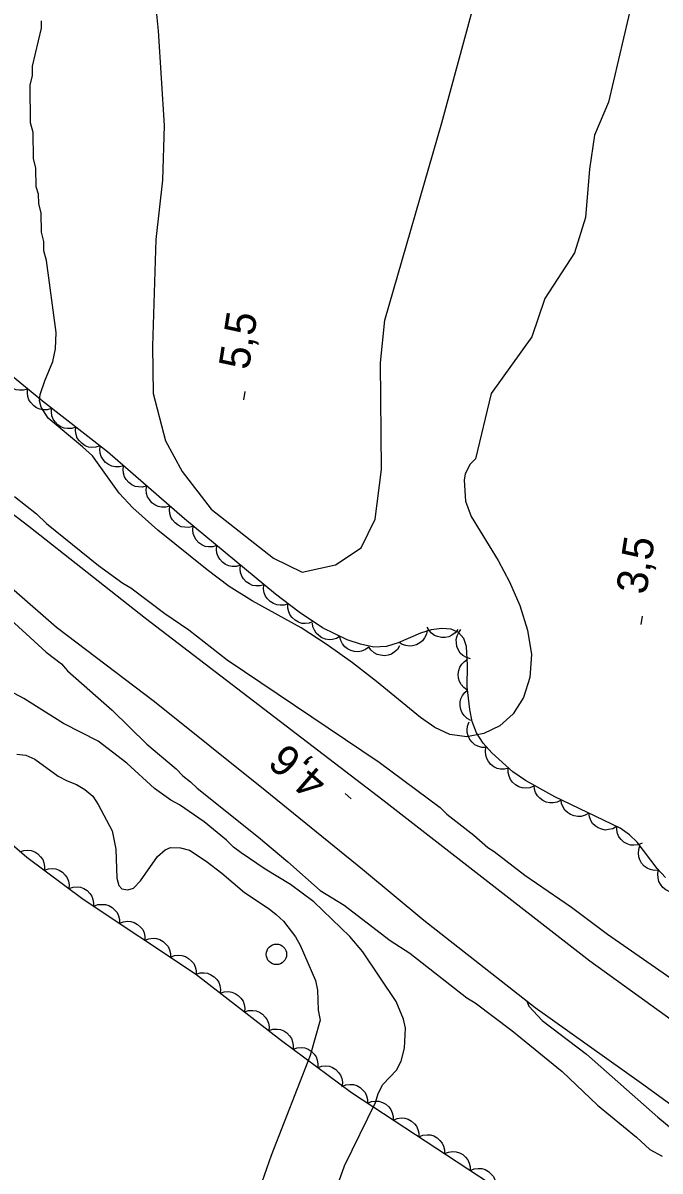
# Model space of a CAD drawing. Extents: x 282461 to 284471, y 5554090 to 5557646.
# Drawn here: x 283430.5 to 283492.9, y 5555063.9 to 5555176.2 of the extents above; entities that cross this region are included whole.
import ezdxf

# ---------------------------------------------------------------- set-up
doc = ezdxf.new("R2010")
doc.units = 0
for name, color, linetype in [('Niveau 1', 7, 'Continuous'), ('Niveau 2', 7, 'Continuous'), ('Niveau 21', 7, 'Continuous'), ('Niveau 3', 7, 'Continuous'), ('Niveau 36', 7, 'Continuous'), ('Niveau 44', 7, 'Continuous')]:
    doc.layers.add(name, color=color, linetype=linetype)

msp = doc.modelspace()

# ---------------------------------------------------------------- linework, layer by layer
at = {"layer": 'Niveau 1'}
for points in [[(283442.97, 5555183.3), (283443.76, 5555175.43), (283444.33, 5555166.16), (283444.17, 5555160.82), (283443.54, 5555155.02), (283443.19, 5555144.58), (283443.25, 5555139.94), (283444.46, 5555135.32), (283446.12, 5555132.32), (283448.95, 5555128.64), (283455.05, 5555123.83), (283457.85, 5555122.47), (283461.1, 5555123.2), (283463.63, 5555124.85), (283464.99, 5555127.64), (283465.63, 5555132.52), (283465.51, 5555142.95), (283465.93, 5555147.13), (283471.51, 5555166.43), (283475.3, 5555180.39)], [(283429.93, 5555104.66), (283430.8, 5555104.55), (283431.68, 5555104.16), (283433.96, 5555102.5), (283434.84, 5555102.04), (283435.77, 5555101.7), (283436.59, 5555101.19), (283437.35, 5555100.56), (283437.88, 5555099.75), (283439.25, 5555097.16), (283439.62, 5555095.37), (283439.71, 5555092.53), (283439.89, 5555091.83), (283440.19, 5555091.49), (283440.77, 5555091.38), (283441.35, 5555091.56), (283442.04, 5555092.26), (283443.69, 5555094.65), (283444.44, 5555095.3), (283444.96, 5555095.53), (283445.95, 5555095.49), (283446.82, 5555095.26), (283448.46, 5555094.18), (283449.98, 5555093.03), (283452.21, 5555091.14), (283454.61, 5555089.54), (283455.31, 5555088.97), (283456.02, 5555088.34), (283457.2, 5555086.79), (283457.67, 5555085.98), (283459.16, 5555082.52), (283459.35, 5555081.59), (283459.43, 5555079.62), (283459.61, 5555078.64), (283458.64, 5555075.18), (283454.8, 5555065.41), (283453.68, 5555062.15)], [(283479.85, 5555080.49), (283480.04, 5555080), (283481.33, 5555078.62), (283485.67, 5555075.3), (283492.66, 5555069.16), (283500.75, 5555062.46), (283505.49, 5555059.03), (283506.31, 5555058.51), (283512.41, 5555053.82), (283513.23, 5555053.3), (283513.99, 5555052.67), (283517.16, 5555050.38), (283521.9, 5555047.01), (283527.52, 5555043.35), (283532.97, 5555039.58)]]:
    msp.add_lwpolyline(points, dxfattribs=at)
at = {"layer": 'Niveau 2'}
for points in [[(283490.78, 5555181), (283487.83, 5555168.44), (283486.46, 5555165.22), (283485.96, 5555161.88), (283485.57, 5555157.16), (283484.51, 5555153.7), (283481.61, 5555149.23), (283480.34, 5555145.48), (283476.36, 5555139.93), (283474.83, 5555133.56), (283474.28, 5555133.04), (283473.82, 5555132.09), (283473.71, 5555131.48), (283473.83, 5555129.4), (283474.4, 5555127.91), (283477.05, 5555123.61), (283478.15, 5555121.51), (283479.17, 5555119.22), (283479.92, 5555116.79), (283480.31, 5555114.41), (283480.15, 5555112.17), (283479.5, 5555110.22), (283478.51, 5555108.61), (283477.2, 5555107.45), (283475.63, 5555106.67), (283473.96, 5555106.37), (283472.32, 5555106.58), (283470.82, 5555107.26), (283469.44, 5555108.26), (283465.14, 5555111.77), (283462.78, 5555113.59), (283460.31, 5555115.35), (283457.74, 5555117.01), (283452.96, 5555119.67), (283450.71, 5555121.08), (283448.56, 5555122.68), (283443.73, 5555126.56), (283441.27, 5555128.77), (283439.94, 5555130.18), (283437.32, 5555133.85), (283436.36, 5555134.74), (283433, 5555137.53), (283432.3, 5555138.62), (283432.13, 5555139.23), (283432.21, 5555139.86), (283432.65, 5555141.17), (283433.44, 5555143.09), (283433.71, 5555144.33), (283433.76, 5555145.92)], [(283433.76, 5555145.92), (283432.82, 5555152.96), (283432.58, 5555153.89), (283432.57, 5555154.82), (283432.33, 5555155.74), (283432.3, 5555157.6), (283432.06, 5555158.53), (283432.05, 5555159.45), (283431.81, 5555160.15), (283431.79, 5555162), (283431.54, 5555162.93), (283431.51, 5555165.48), (283431.27, 5555166.41), (283431.23, 5555170.12), (283431.45, 5555171.05), (283431.44, 5555171.98), (283432.32, 5555175.7), (283432.32, 5555176.4)], [(283429.69, 5555129.87), (283431.86, 5555128.16), (283432.81, 5555127.24), (283437.91, 5555123.11), (283440.31, 5555121.4), (283441.07, 5555120.94), (283444.41, 5555118.42), (283446.76, 5555116.82), (283450.51, 5555113.9), (283465.39, 5555103.89), (283471.37, 5555099.43), (283472.02, 5555098.8), (283474.66, 5555096.73)], [(283428.08, 5555118.9), (283432.78, 5555114.65), (283434.3, 5555113.51), (283434.89, 5555112.81), (283439.24, 5555108.97), (283442.65, 5555105.64), (283445.52, 5555103.23), (283446.17, 5555102.54), (283446.93, 5555101.97), (283447.58, 5555101.34), (283453.56, 5555096.53), (283456.44, 5555094.12), (283459.61, 5555091.31), (283461.95, 5555089.88), (283466.46, 5555086.44), (283468.4, 5555085.19), (283473.97, 5555080.83), (283474.79, 5555080.32), (283478.37, 5555077.62), (283483.3, 5555073.61), (283486.76, 5555070.34), (283490.58, 5555067.19), (283491.87, 5555065.98), (283493.1, 5555065.35)], [(283458.16, 5555053.68), (283461.99, 5555064.39), (283465.02, 5555070.59), (283465.3, 5555071.47), (283465.76, 5555072.34), (283467.08, 5555073.74), (283467.53, 5555074.62), (283467.87, 5555075.9), (283467.96, 5555077.87), (283467.78, 5555078.74), (283467.06, 5555080.47), (283463.8, 5555085.31), (283462.51, 5555086.81), (283458.98, 5555090.2), (283456.7, 5555091.92), (283454.24, 5555093.4), (283451.89, 5555095), (283451.13, 5555095.57), (283450.43, 5555096.26), (283448.26, 5555098.04), (283445.85, 5555099.7), (283444.98, 5555100.15), (283443.39, 5555101.3), (283440.69, 5555103.77), (283437.88, 5555105.94), (283434.49, 5555107.65), (283430.62, 5555110.1), (283428.29, 5555111.36)], [(283474.66, 5555096.73), (283476.01, 5555095.53), (283476.65, 5555095.13), (283479.64, 5555092.84), (283484.21, 5555089.69), (283487.73, 5555087.06), (283498.22, 5555079.79)]]:
    msp.add_lwpolyline(points, dxfattribs=at)
at = {"layer": 'Niveau 21'}
for points in [[(283413.42, 5555140.21), (283421.33, 5555134.67), (283426.37, 5555130.54), (283431.1, 5555126.98), (283442.51, 5555117.98), (283465.73, 5555100.21), (283486.01, 5555084.44), (283495.36, 5555077.69), (283502.3, 5555072.3), (283508.75, 5555067.43), (283523.36, 5555057.48), (283536.74, 5555048.04), (283543.91, 5555042.83), (283565.1, 5555029.01), (283588.76, 5555014.39), (283602.76, 5555005.89), (283612.36, 5554999.72), (283619.33, 5554995.38), (283626, 5554991.56)], [(283425.48, 5555124.33), (283433.79, 5555117.1), (283443.38, 5555109.82), (283454.24, 5555101.15), (283463.77, 5555093.41), (283469.75, 5555088.42), (283480.65, 5555079.87), (283491.05, 5555072.49), (283500.6, 5555065.57), (283510.11, 5555058.47)]]:
    msp.add_lwpolyline(points, dxfattribs=at)
at = {"layer": 'Niveau 3'}
for p, q in [((283452.14, 5555139.34), (283452.26, 5555140.13)), ((283491.04, 5555117.36), (283491.16, 5555118.15)), ((283462.66, 5555100.29), (283462.06, 5555100.82))]:
    msp.add_line(p, q, dxfattribs=at)
at = {"layer": 'Niveau 36'}
msp.add_circle((283455.33, 5555085.08), 1, dxfattribs=at)
at = {"layer": 'Niveau 44'}
for points in [[(283493.42, 5555092.61), (283492.59, 5555093.49), (283490.64, 5555096.05), (283489.89, 5555096.78), (283488.96, 5555097.41), (283482.59, 5555100.49), (283479.71, 5555102.08), (283478.46, 5555102.93), (283476.42, 5555104.78), (283475.57, 5555105.75), (283474.9, 5555106.76), (283474.48, 5555107.87), (283474.25, 5555109.02), (283474.01, 5555111.25), (283474.03, 5555113.37), (283473.93, 5555115.21), (283473.68, 5555115.97), (283473.15, 5555116.56), (283472.42, 5555116.9), (283471.52, 5555116.97), (283470.49, 5555116.84), (283469.42, 5555116.51), (283467.26, 5555115.56), (283466.09, 5555115.2), (283464.86, 5555115.14), (283463.55, 5555115.42), (283462.27, 5555115.86), (283459.84, 5555117.02), (283457.57, 5555118.56), (283455.23, 5555120.33), (283446.32, 5555127.68), (283438.78, 5555134.25), (283432.43, 5555139.19), (283426.7, 5555143.89)], [(283430.98, 5555140.38), (283430.58, 5555140.26), (283430.17, 5555140.26), (283429.85, 5555140.31), (283429.53, 5555140.45), (283429.22, 5555140.66), (283428.97, 5555140.95), (283428.78, 5555141.22), (283428.68, 5555141.56), (283428.63, 5555141.92), (283428.66, 5555142.28)], [(283433.3, 5555138.47), (283432.9, 5555138.35), (283432.5, 5555138.36), (283432.17, 5555138.4), (283431.85, 5555138.55), (283431.54, 5555138.76), (283431.29, 5555139.05), (283431.1, 5555139.31), (283431, 5555139.65), (283430.95, 5555140.02), (283430.98, 5555140.38)], [(283435.69, 5555136.65), (283435.3, 5555136.52), (283434.89, 5555136.51), (283434.56, 5555136.55), (283434.24, 5555136.69), (283433.93, 5555136.89), (283433.67, 5555137.17), (283433.47, 5555137.43), (283433.36, 5555137.77), (283433.3, 5555138.14), (283433.32, 5555138.5)], [(283438.07, 5555134.81), (283437.67, 5555134.68), (283437.26, 5555134.67), (283436.93, 5555134.71), (283436.61, 5555134.84), (283436.3, 5555135.04), (283436.04, 5555135.33), (283435.84, 5555135.59), (283435.73, 5555135.92), (283435.67, 5555136.29), (283435.69, 5555136.65)], [(283440.36, 5555132.87), (283439.96, 5555132.76), (283439.55, 5555132.78), (283439.23, 5555132.83), (283438.91, 5555132.99), (283438.61, 5555133.21), (283438.37, 5555133.5), (283438.19, 5555133.78), (283438.09, 5555134.12), (283438.05, 5555134.49), (283438.1, 5555134.84)], [(283442.63, 5555130.9), (283442.22, 5555130.79), (283441.82, 5555130.8), (283441.49, 5555130.86), (283441.18, 5555131.02), (283440.88, 5555131.23), (283440.63, 5555131.53), (283440.45, 5555131.8), (283440.36, 5555132.14), (283440.32, 5555132.51), (283440.36, 5555132.87)], [(283444.89, 5555128.92), (283444.49, 5555128.82), (283444.08, 5555128.83), (283443.76, 5555128.89), (283443.44, 5555129.04), (283443.14, 5555129.26), (283442.9, 5555129.56), (283442.72, 5555129.83), (283442.62, 5555130.17), (283442.58, 5555130.54), (283442.63, 5555130.9)], [(283447.16, 5555126.95), (283446.75, 5555126.84), (283446.35, 5555126.86), (283446.02, 5555126.91), (283445.71, 5555127.07), (283445.41, 5555127.29), (283445.16, 5555127.58), (283444.98, 5555127.86), (283444.89, 5555128.2), (283444.85, 5555128.56), (283444.89, 5555128.92)], [(283449.5, 5555125.06), (283449.09, 5555124.94), (283448.69, 5555124.95), (283448.36, 5555124.99), (283448.04, 5555125.14), (283447.74, 5555125.35), (283447.48, 5555125.64), (283447.3, 5555125.91), (283447.19, 5555126.24), (283447.14, 5555126.61), (283447.18, 5555126.97)], [(283451.81, 5555123.15), (283451.41, 5555123.03), (283451.01, 5555123.03), (283450.68, 5555123.08), (283450.36, 5555123.23), (283450.05, 5555123.44), (283449.8, 5555123.73), (283449.62, 5555124), (283449.51, 5555124.33), (283449.46, 5555124.7), (283449.5, 5555125.06)], [(283454.13, 5555121.24), (283453.73, 5555121.12), (283453.32, 5555121.12), (283453, 5555121.17), (283452.68, 5555121.32), (283452.37, 5555121.53), (283452.12, 5555121.82), (283451.93, 5555122.08), (283451.83, 5555122.42), (283451.78, 5555122.79), (283451.81, 5555123.15)], [(283456.49, 5555119.38), (283456.09, 5555119.24), (283455.69, 5555119.23), (283455.36, 5555119.26), (283455.03, 5555119.39), (283454.72, 5555119.59), (283454.46, 5555119.87), (283454.26, 5555120.13), (283454.14, 5555120.46), (283454.08, 5555120.83), (283454.09, 5555121.19)], [(283458.94, 5555117.63), (283458.55, 5555117.48), (283458.14, 5555117.44), (283457.81, 5555117.46), (283457.48, 5555117.58), (283457.16, 5555117.76), (283456.88, 5555118.02), (283456.67, 5555118.27), (283456.53, 5555118.6), (283456.45, 5555118.96), (283456.45, 5555119.32)], [(283461.57, 5555116.2), (283461.21, 5555115.98), (283460.81, 5555115.89), (283460.48, 5555115.86), (283460.13, 5555115.92), (283459.79, 5555116.05), (283459.47, 5555116.27), (283459.23, 5555116.49), (283459.05, 5555116.79), (283458.91, 5555117.13), (283458.85, 5555117.49)], [(283470.08, 5555116.8), (283470.01, 5555116.39), (283469.82, 5555116.03), (283469.63, 5555115.76), (283469.36, 5555115.54), (283469.03, 5555115.36), (283468.66, 5555115.27), (283468.34, 5555115.22), (283467.99, 5555115.28), (283467.64, 5555115.4), (283467.33, 5555115.59)], [(283473.09, 5555116.85), (283472.83, 5555116.52), (283472.49, 5555116.29), (283472.2, 5555116.14), (283471.85, 5555116.08), (283471.48, 5555116.07), (283471.11, 5555116.17), (283470.8, 5555116.28), (283470.52, 5555116.5), (283470.27, 5555116.77), (283470.09, 5555117.08)], [(283474.33, 5555114), (283473.93, 5555114.11), (283473.58, 5555114.33), (283473.33, 5555114.55), (283473.14, 5555114.84), (283472.99, 5555115.18), (283472.94, 5555115.56), (283472.92, 5555115.89), (283473.01, 5555116.23), (283473.17, 5555116.57), (283473.39, 5555116.85)], [(283464.37, 5555115.14), (283464.04, 5555114.89), (283463.66, 5555114.75), (283463.33, 5555114.67), (283462.98, 5555114.7), (283462.62, 5555114.79), (283462.29, 5555114.97), (283462.02, 5555115.16), (283461.8, 5555115.44), (283461.63, 5555115.77), (283461.53, 5555116.11)], [(283467.39, 5555115.26), (283467.18, 5555114.91), (283466.87, 5555114.63), (283466.6, 5555114.45), (283466.26, 5555114.34), (283465.9, 5555114.29), (283465.51, 5555114.34), (283465.2, 5555114.41), (283464.89, 5555114.59), (283464.61, 5555114.83), (283464.39, 5555115.12)], [(283474.01, 5555110.93), (283473.66, 5555111.17), (283473.41, 5555111.49), (283473.24, 5555111.77), (283473.15, 5555112.11), (283473.12, 5555112.48), (283473.19, 5555112.86), (283473.28, 5555113.18), (283473.48, 5555113.47), (283473.74, 5555113.74), (283474.04, 5555113.94)], [(283474.37, 5555107.95), (283474, 5555108.14), (283473.71, 5555108.43), (283473.51, 5555108.69), (283473.38, 5555109.02), (283473.31, 5555109.38), (283473.33, 5555109.77), (283473.39, 5555110.09), (283473.55, 5555110.4), (283473.77, 5555110.7), (283474.04, 5555110.93)], [(283475.85, 5555105.32), (283475.43, 5555105.33), (283475.05, 5555105.45), (283474.75, 5555105.59), (283474.48, 5555105.82), (283474.25, 5555106.11), (283474.1, 5555106.46), (283474, 5555106.77), (283474, 5555107.13), (283474.06, 5555107.49), (283474.19, 5555107.83)], [(283478.07, 5555103.28), (283477.66, 5555103.19), (283477.26, 5555103.21), (283476.93, 5555103.27), (283476.62, 5555103.43), (283476.32, 5555103.66), (283476.09, 5555103.96), (283475.91, 5555104.23), (283475.83, 5555104.58), (283475.79, 5555104.95), (283475.84, 5555105.3)], [(283480.51, 5555101.54), (283480.12, 5555101.38), (283479.71, 5555101.35), (283479.38, 5555101.36), (283479.05, 5555101.48), (283478.73, 5555101.66), (283478.45, 5555101.93), (283478.24, 5555102.18), (283478.11, 5555102.5), (283478.02, 5555102.87), (283478.02, 5555103.23)], [(283483.19, 5555100.16), (283482.81, 5555099.97), (283482.41, 5555099.9), (283482.08, 5555099.89), (283481.74, 5555099.97), (283481.4, 5555100.12), (283481.1, 5555100.36), (283480.87, 5555100.59), (283480.7, 5555100.9), (283480.59, 5555101.25), (283480.56, 5555101.61)], [(283485.91, 5555098.89), (283485.55, 5555098.68), (283485.15, 5555098.58), (283484.82, 5555098.55), (283484.47, 5555098.62), (283484.13, 5555098.75), (283483.82, 5555098.97), (283483.57, 5555099.19), (283483.39, 5555099.49), (283483.25, 5555099.84), (283483.2, 5555100.19)], [(283488.61, 5555097.58), (283488.25, 5555097.37), (283487.85, 5555097.28), (283487.52, 5555097.24), (283487.18, 5555097.31), (283486.83, 5555097.44), (283486.52, 5555097.66), (283486.28, 5555097.88), (283486.1, 5555098.18), (283485.96, 5555098.53), (283485.91, 5555098.89)], [(283427.97, 5555097.11), (283430.91, 5555094.59), (283436.41, 5555090.48), (283447.4, 5555083.17), (283455.84, 5555076.65), (283462.67, 5555071.55), (283476.17, 5555062.71)], [(283491.13, 5555095.94), (283490.74, 5555095.79), (283490.33, 5555095.75), (283490, 5555095.77), (283489.67, 5555095.88), (283489.35, 5555096.06), (283489.07, 5555096.33), (283488.86, 5555096.58), (283488.72, 5555096.9), (283488.64, 5555097.27), (283488.64, 5555097.63)], [(283492.73, 5555093.3), (283492.31, 5555093.28), (283491.92, 5555093.38), (283491.61, 5555093.5), (283491.33, 5555093.71), (283491.08, 5555093.99), (283490.91, 5555094.33), (283490.79, 5555094.63), (283490.76, 5555094.98), (283490.8, 5555095.35), (283490.91, 5555095.69)], [(283430.21, 5555095.11), (283430.61, 5555095.25), (283431.01, 5555095.26), (283431.34, 5555095.23), (283431.67, 5555095.1), (283431.98, 5555094.91), (283432.25, 5555094.63), (283432.45, 5555094.37), (283432.57, 5555094.04), (283432.63, 5555093.67), (283432.62, 5555093.31)], [(283432.62, 5555093.31), (283433.01, 5555093.45), (283433.42, 5555093.47), (283433.75, 5555093.44), (283434.07, 5555093.31), (283434.39, 5555093.11), (283434.65, 5555092.83), (283434.85, 5555092.57), (283434.97, 5555092.24), (283435.04, 5555091.88), (283435.02, 5555091.52)], [(283494.9, 5555091.22), (283494.5, 5555091.13), (283494.09, 5555091.16), (283493.77, 5555091.23), (283493.46, 5555091.39), (283493.16, 5555091.62), (283492.93, 5555091.93), (283492.76, 5555092.21), (283492.68, 5555092.55), (283492.65, 5555092.92), (283492.71, 5555093.28)], [(283435.02, 5555091.52), (283435.42, 5555091.66), (283435.82, 5555091.67), (283436.15, 5555091.64), (283436.48, 5555091.51), (283436.79, 5555091.31), (283437.06, 5555091.04), (283437.26, 5555090.78), (283437.37, 5555090.45), (283437.44, 5555090.08), (283437.43, 5555089.72)], [(283437.47, 5555089.78), (283437.85, 5555089.94), (283438.26, 5555089.97), (283438.59, 5555089.96), (283438.92, 5555089.85), (283439.24, 5555089.67), (283439.52, 5555089.41), (283439.74, 5555089.16), (283439.87, 5555088.84), (283439.96, 5555088.48), (283439.96, 5555088.12)], [(283439.96, 5555088.12), (283440.35, 5555088.27), (283440.76, 5555088.31), (283441.09, 5555088.3), (283441.42, 5555088.19), (283441.74, 5555088.01), (283442.02, 5555087.75), (283442.24, 5555087.5), (283442.37, 5555087.17), (283442.46, 5555086.81), (283442.46, 5555086.45)], [(283442.46, 5555086.45), (283442.85, 5555086.61), (283443.25, 5555086.65), (283443.59, 5555086.64), (283443.92, 5555086.52), (283444.24, 5555086.35), (283444.52, 5555086.08), (283444.73, 5555085.84), (283444.87, 5555085.51), (283444.96, 5555085.15), (283444.96, 5555084.79)], [(283444.96, 5555084.79), (283445.35, 5555084.95), (283445.75, 5555084.99), (283446.08, 5555084.98), (283446.42, 5555084.86), (283446.74, 5555084.68), (283447.02, 5555084.42), (283447.23, 5555084.17), (283447.37, 5555083.85), (283447.46, 5555083.49), (283447.46, 5555083.13)], [(283447.46, 5555083.13), (283447.85, 5555083.26), (283448.26, 5555083.27), (283448.59, 5555083.23), (283448.91, 5555083.09), (283449.23, 5555082.89), (283449.49, 5555082.61), (283449.68, 5555082.35), (283449.79, 5555082.02), (283449.86, 5555081.65), (283449.83, 5555081.29)], [(283449.83, 5555081.29), (283450.23, 5555081.42), (283450.64, 5555081.43), (283450.97, 5555081.39), (283451.29, 5555081.26), (283451.6, 5555081.06), (283451.86, 5555080.78), (283452.06, 5555080.51), (283452.17, 5555080.18), (283452.23, 5555079.81), (283452.21, 5555079.46)], [(283452.21, 5555079.46), (283452.61, 5555079.59), (283453.01, 5555079.6), (283453.34, 5555079.56), (283453.66, 5555079.42), (283453.98, 5555079.22), (283454.24, 5555078.94), (283454.43, 5555078.68), (283454.54, 5555078.35), (283454.61, 5555077.98), (283454.58, 5555077.62)], [(283454.58, 5555077.62), (283454.98, 5555077.75), (283455.39, 5555077.76), (283455.72, 5555077.72), (283456.04, 5555077.59), (283456.35, 5555077.39), (283456.61, 5555077.11), (283456.81, 5555076.84), (283456.92, 5555076.51), (283456.98, 5555076.15), (283456.96, 5555075.79)], [(283456.97, 5555075.8), (283457.37, 5555075.94), (283457.77, 5555075.96), (283458.1, 5555075.93), (283458.43, 5555075.8), (283458.74, 5555075.6), (283459.01, 5555075.32), (283459.21, 5555075.06), (283459.33, 5555074.73), (283459.39, 5555074.37), (283459.38, 5555074.01)], [(283459.38, 5555074.01), (283459.77, 5555074.15), (283460.18, 5555074.16), (283460.51, 5555074.13), (283460.83, 5555074), (283461.15, 5555073.8), (283461.41, 5555073.53), (283461.61, 5555073.27), (283461.73, 5555072.94), (283461.8, 5555072.57), (283461.78, 5555072.21)], [(283461.74, 5555072.16), (283462.13, 5555072.32), (283462.53, 5555072.36), (283462.86, 5555072.35), (283463.2, 5555072.24), (283463.52, 5555072.06), (283463.8, 5555071.8), (283464.02, 5555071.56), (283464.16, 5555071.23), (283464.25, 5555070.87), (283464.25, 5555070.51)], [(283464.25, 5555070.51), (283464.64, 5555070.67), (283465.04, 5555070.72), (283465.37, 5555070.7), (283465.71, 5555070.59), (283466.03, 5555070.42), (283466.32, 5555070.16), (283466.53, 5555069.91), (283466.67, 5555069.59), (283466.76, 5555069.23), (283466.77, 5555068.87)], [(283466.77, 5555068.87), (283467.15, 5555069.03), (283467.56, 5555069.07), (283467.89, 5555069.06), (283468.22, 5555068.95), (283468.55, 5555068.77), (283468.83, 5555068.51), (283469.04, 5555068.27), (283469.18, 5555067.94), (283469.27, 5555067.58), (283469.28, 5555067.22)], [(283469.28, 5555067.22), (283469.66, 5555067.39), (283470.07, 5555067.43), (283470.4, 5555067.42), (283470.73, 5555067.31), (283471.06, 5555067.13), (283471.34, 5555066.87), (283471.55, 5555066.62), (283471.69, 5555066.3), (283471.78, 5555065.94), (283471.79, 5555065.58)], [(283471.79, 5555065.58), (283472.17, 5555065.74), (283472.58, 5555065.78), (283472.91, 5555065.77), (283473.24, 5555065.66), (283473.57, 5555065.49), (283473.85, 5555065.23), (283474.06, 5555064.98), (283474.2, 5555064.66), (283474.29, 5555064.3), (283474.3, 5555063.94)], [(283474.3, 5555063.94), (283474.68, 5555064.1), (283475.09, 5555064.14), (283475.42, 5555064.13), (283475.75, 5555064.02), (283476.08, 5555063.84), (283476.36, 5555063.58), (283476.57, 5555063.34), (283476.71, 5555063.01), (283476.8, 5555062.65), (283476.81, 5555062.29)]]:
    msp.add_lwpolyline(points, dxfattribs=at)

# ---------------------------------------------------------------- texts
at = {"layer": 'Niveau 3'}
for s, rotation, p in [('5,5  ', 81.0957, (283452.62, 5555142.18)), ('3,5  ', 81.0957, (283491.52, 5555120.2)), ('4,6  ', 138.9885, (283460.51, 5555102.21))]:
    msp.add_text(s, height=3, rotation=rotation, dxfattribs=at).set_placement(p)

doc.saveas('drawing.dxf')
